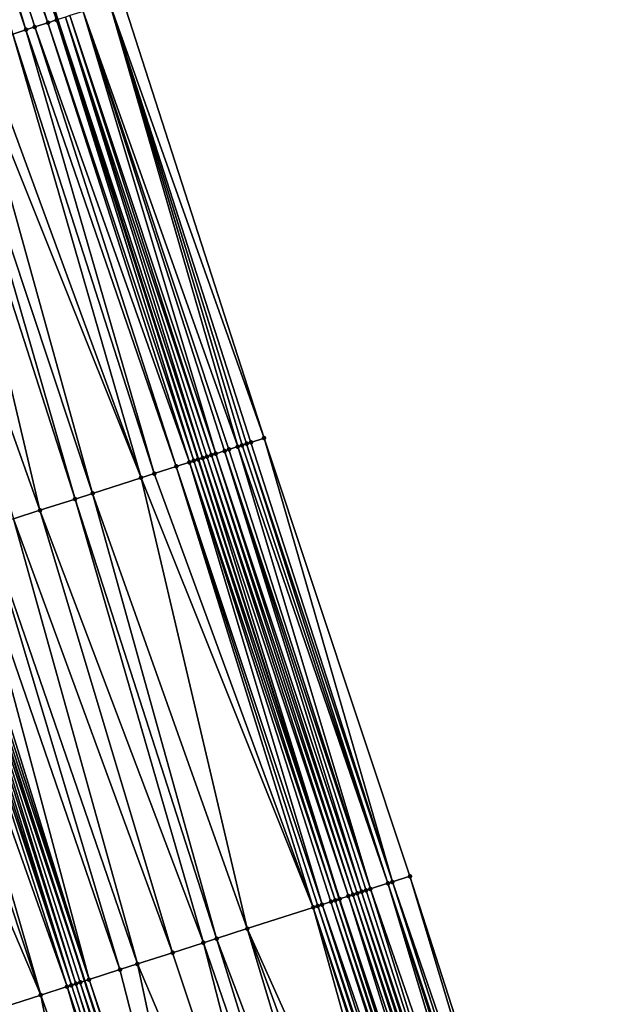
# Model space of a CAD drawing. Header units: feet. Extents: x 2004186 to 2014793, y 836912 to 864902.
# Tile 797 of 974: x 2004991 to 2005016, y 857612 to 857655. Entities that reach past the tile are written whole.
import ezdxf

# ---------------------------------------------------------------- set-up
doc = ezdxf.new("R2010")
doc.units = ezdxf.units.FT
doc.header["$LTSCALE"] = 100
doc.header["$MEASUREMENT"] = 0
for name, color, linetype, lineweight in [('EP_Travel Lane', 5, 'Continuous', 40), ('GPL_Skip Line', 2, 'Continuous', 40), ('Road Shots', 4, 'Continuous', 200), ('Road X-Section', 30, 'Continuous', 13)]:
    doc.layers.add(name, color=color, linetype=linetype, lineweight=lineweight)
doc.layers.add('I-77 SB_MM21-27-Surface-Border', color=7, linetype='Continuous')
doc.layers.add('I-77 SB_MM21-27-Surface-TIN', color=7, linetype='Continuous')

msp = doc.modelspace()

# ---------------------------------------------------------------- linework, layer by layer
at = {"layer": 'EP_Travel Lane'}
msp.add_polyline3d([(2005053.802742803, 857464.1311936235, 455.9358784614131), (2005047.658820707, 857483.1625294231, 456.1819832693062), (2005041.514872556, 857502.19394593, 456.4210473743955), (2005035.37083559, 857521.2256375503, 456.6361300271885), (2005029.226767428, 857540.2574258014, 456.8427914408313), (2005023.082677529, 857559.2892813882, 457.0435709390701), (2005016.978876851, 857578.3269167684, 457.2663294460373), (2005010.877704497, 857597.3729389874, 457.4264870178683), (2005004.776528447, 857616.4189727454, 457.5850127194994), (2004998.675337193, 857635.4650539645, 457.7367530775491), (2004992.574117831, 857654.5112229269, 457.8760091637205), (2004986.47291304, 857673.5573464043, 458.0217493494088), (2004980.371667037, 857692.603598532, 458.149154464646), (2004974.27037607, 857711.6499910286, 458.2565872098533), (2004968.091120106, 857730.6874260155, 458.3383063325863), (2004961.902400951, 857749.7057238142, 458.416206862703)], dxfattribs=at)
at = {"layer": 'GPL_Skip Line'}
msp.add_polyline3d([(2005042.805789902, 857460.5830313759, 456.157909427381), (2005036.669414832, 857479.6168131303, 456.4030003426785), (2005030.532964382, 857498.6508287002, 456.6277087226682), (2005024.396535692, 857517.6847767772, 456.8583007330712), (2005018.260045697, 857536.7189150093, 457.0723161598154), (2005012.123514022, 857555.753182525, 457.2750614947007), (2005005.995224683, 857574.7901991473, 457.4710790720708), (2004999.86792123, 857593.827726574, 457.6421322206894), (2004993.740580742, 857612.8653690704, 457.7967889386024), (2004987.613235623, 857631.9030259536, 457.9493957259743), (2004981.485888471, 857650.9406891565, 458.1011020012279), (2004975.358526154, 857669.9783994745, 458.2460947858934), (2004969.231142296, 857689.016176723, 458.3815505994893), (2004963.103651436, 857708.0542864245, 458.4696348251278), (2004956.954004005, 857727.0851855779, 458.5624127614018), (2004950.800061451, 857746.1147352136, 458.6383412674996)], dxfattribs=at)
at = {"layer": 'I-77 SB_MM21-27-Surface-Border', "color": 3, "linetype": 'ByBlock', "lineweight": -2}
msp.add_polyline3d([(2004963.549658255, 857750.2387844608, 458.2879301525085), (2004969.703604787, 857731.2092225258, 458.2168949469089), (2004976.048817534, 857712.2235407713, 458.1079343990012), (2004982.747345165, 857693.3695971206, 457.9713365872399), (2004988.874724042, 857674.3318353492, 457.8336825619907), (2004995.382817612, 857655.4167778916, 457.6740922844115), (2005001.510166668, 857636.3791087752, 457.5232286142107), (2005007.827851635, 857617.4028584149, 457.3519305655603), (2005013.955201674, 857598.3651862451, 457.2014856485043), (2005019.892115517, 857579.2664069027, 457.0271086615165), (2005026.017521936, 857560.2383329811, 456.8164887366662), (2005032.154075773, 857541.2039967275, 456.6197454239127), (2005038.100299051, 857522.1082252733, 456.428814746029), (2005043.85620691, 857502.9509716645, 456.2478086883), (2005049.611986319, 857483.7941164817, 456.0320753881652), (2005055.558076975, 857464.6987563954, 455.8052886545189)], dxfattribs=at)
at = {"layer": 'I-77 SB_MM21-27-Surface-TIN', "color": 128, "linetype": 'ByBlock', "lineweight": -2}
for points in [[(2004985.448384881, 857673.2272073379, 458.0721853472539), (2004984.877277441, 857673.0432608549, 458.0893958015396), (2004991.194997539, 857654.0669013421, 457.9336295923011)], [(2004986.019480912, 857673.411189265, 458.0499244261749), (2004985.448384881, 857673.2272073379, 458.0721853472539), (2004992.146831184, 857654.3735163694, 457.8995936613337)], [(2004985.448384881, 857673.2272073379, 458.0721853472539), (2004991.575731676, 857654.1895452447, 457.9203156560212), (2004992.146831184, 857654.3735163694, 457.8995936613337)], [(2004985.448384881, 857673.2272073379, 458.0721853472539), (2004991.194997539, 857654.0669013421, 457.9336295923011), (2004991.575731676, 857654.1895452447, 457.9203156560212)], [(2004986.400192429, 857673.5339034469, 458.0265965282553), (2004986.019480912, 857673.411189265, 458.0499244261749), (2004992.527546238, 857654.4962195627, 457.8778313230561)], [(2004986.019480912, 857673.411189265, 458.0499244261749), (2004992.146831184, 857654.3735163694, 457.8995936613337), (2004992.527546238, 857654.4962195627, 457.8778313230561)], [(2004986.400192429, 857673.5339034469, 458.0265965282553), (2004992.527546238, 857654.4962195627, 457.8778313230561), (2004992.574117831, 857654.5112229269, 457.8760091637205)], [(2004984.877277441, 857673.0432608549, 458.0893958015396), (2004990.623882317, 857653.8829790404, 457.9473947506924), (2004991.194997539, 857654.0669013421, 457.9336295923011)], [(2004995.382817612, 857655.4167778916, 457.6740922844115), (2004994.811764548, 857655.2326624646, 457.715376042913), (2005001.510166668, 857636.3791087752, 457.5232286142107)], [(2004994.811764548, 857655.2326624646, 457.715376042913), (2004993.669664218, 857654.8644135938, 457.8005107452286), (2005000.368036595, 857636.0109523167, 457.5951954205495)], [(2004994.811764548, 857655.2326624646, 457.715376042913), (2005000.939113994, 857636.1949921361, 457.5646850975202), (2005001.510166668, 857636.3791087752, 457.5232286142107)], [(2004994.811764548, 857655.2326624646, 457.715376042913), (2005000.748747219, 857636.1336692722, 457.5714720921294), (2005000.939113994, 857636.1949921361, 457.5646850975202)], [(2004994.811764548, 857655.2326624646, 457.715376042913), (2005000.558388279, 857636.0723220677, 457.5817274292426), (2005000.748747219, 857636.1336692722, 457.5714720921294)], [(2004994.811764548, 857655.2326624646, 457.715376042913), (2005000.368036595, 857636.0109523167, 457.5951954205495), (2005000.558388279, 857636.0723220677, 457.5817274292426)], [(2004992.527546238, 857654.4962195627, 457.8778313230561), (2004992.146831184, 857654.3735163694, 457.8995936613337), (2004998.464583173, 857635.3970577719, 457.7579511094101)], [(2004992.527546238, 857654.4962195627, 457.8778313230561), (2004998.675337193, 857635.4650539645, 457.7367530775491), (2004992.574117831, 857654.5112229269, 457.8760091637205)], [(2004992.527546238, 857654.4962195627, 457.8778313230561), (2004998.654920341, 857635.4584726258, 457.7380563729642), (2004998.675337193, 857635.4650539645, 457.7367530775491)], [(2004992.527546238, 857654.4962195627, 457.8778313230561), (2004998.464583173, 857635.3970577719, 457.7579511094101), (2004998.654920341, 857635.4584726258, 457.7380563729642)], [(2004992.9082768, 857654.6188745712, 457.862934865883), (2004992.574117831, 857654.5112229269, 457.8760091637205), (2004998.845274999, 857635.5198331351, 457.7259052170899)], [(2004998.845274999, 857635.5198331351, 457.7259052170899), (2004992.574117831, 857654.5112229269, 457.8760091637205), (2004998.675337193, 857635.4650539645, 457.7367530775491)], [(2004993.098635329, 857654.6802230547, 457.8524972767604), (2004992.9082768, 857654.6188745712, 457.862934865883), (2004999.225985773, 857635.6425496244, 457.7022483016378)], [(2004992.9082768, 857654.6188745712, 457.862934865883), (2004999.035635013, 857635.5811770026, 457.7161253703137), (2004999.225985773, 857635.6425496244, 457.7022483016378)], [(2004992.9082768, 857654.6188745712, 457.862934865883), (2004998.845274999, 857635.5198331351, 457.7259052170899), (2004999.035635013, 857635.5811770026, 457.7161253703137)], [(2004993.669664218, 857654.8644135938, 457.8005107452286), (2004993.098635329, 857654.6802230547, 457.8524972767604), (2004999.416327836, 857635.7039492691, 457.6845207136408)], [(2004993.098635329, 857654.6802230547, 457.8524972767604), (2004999.225985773, 857635.6425496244, 457.7022483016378), (2004999.416327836, 857635.7039492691, 457.6845207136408)], [(2004993.669664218, 857654.8644135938, 457.8005107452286), (2004999.987338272, 857635.8881971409, 457.6243648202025), (2005000.368036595, 857636.0109523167, 457.5951954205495)], [(2004993.669664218, 857654.8644135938, 457.8005107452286), (2004999.796996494, 857635.8267966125, 457.6422183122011), (2004999.987338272, 857635.8881971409, 457.6243648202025)], [(2004993.669664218, 857654.8644135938, 457.8005107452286), (2004999.416327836, 857635.7039492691, 457.6845207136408), (2004999.796996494, 857635.8267966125, 457.6422183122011)], [(2004991.194997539, 857654.0669013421, 457.9336295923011), (2004990.623882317, 857653.8829790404, 457.9473947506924), (2004996.751256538, 857634.8452317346, 457.8076723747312)], [(2004991.575731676, 857654.1895452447, 457.9203156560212), (2004991.194997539, 857654.0669013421, 457.9336295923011), (2004997.703116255, 857635.1517657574, 457.7851788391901)], [(2004991.194997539, 857654.0669013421, 457.9336295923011), (2004996.751256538, 857634.8452317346, 457.8076723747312), (2004997.703116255, 857635.1517657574, 457.7851788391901)], [(2004992.146831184, 857654.3735163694, 457.8995936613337), (2004991.575731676, 857654.1895452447, 457.9203156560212), (2004998.274226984, 857635.33570202, 457.769424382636)], [(2004991.575731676, 857654.1895452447, 457.9203156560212), (2004997.703116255, 857635.1517657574, 457.7851788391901), (2004998.274226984, 857635.33570202, 457.769424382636)], [(2004992.146831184, 857654.3735163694, 457.8995936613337), (2004998.274226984, 857635.33570202, 457.769424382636), (2004998.464583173, 857635.3970577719, 457.7579511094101)], [(2004990.623882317, 857653.8829790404, 457.9473947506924), (2004989.291270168, 857653.4538579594, 457.9751024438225), (2004996.180127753, 857634.6613515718, 457.8154331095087)], [(2004990.623882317, 857653.8829790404, 457.9473947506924), (2004996.180127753, 857634.6613515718, 457.8154331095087), (2004996.751256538, 857634.8452317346, 457.8076723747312)], [(2004988.720154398, 857653.2699373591, 457.988625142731), (2004987.768283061, 857652.9634394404, 458.0059741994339), (2004994.085998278, 857633.9870950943, 457.8480518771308)], [(2004989.291270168, 857653.4538579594, 457.9751024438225), (2004988.720154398, 857653.2699373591, 457.988625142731), (2004996.180127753, 857634.6613515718, 457.8154331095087)], [(2004988.720154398, 857653.2699373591, 457.988625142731), (2004994.085998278, 857633.9870950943, 457.8480518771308), (2004996.180127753, 857634.6613515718, 457.8154331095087)], [(2004987.197147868, 857652.779579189, 458.0108977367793), (2004985.10300503, 857652.1053642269, 458.0376009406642), (2004991.801489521, 857633.2515546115, 457.8819206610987)], [(2004987.768283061, 857652.9634394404, 458.0059741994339), (2004987.197147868, 857652.779579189, 458.0108977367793), (2004993.324489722, 857633.741932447, 457.8568459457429)], [(2004987.197147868, 857652.779579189, 458.0108977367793), (2004991.801489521, 857633.2515546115, 457.8819206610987), (2004993.324489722, 857633.741932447, 457.8568459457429)], [(2004987.768283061, 857652.9634394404, 458.0059741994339), (2004993.324489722, 857633.741932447, 457.8568459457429), (2004994.085998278, 857633.9870950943, 457.8480518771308)], [(2004985.10300503, 857652.1053642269, 458.0376009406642), (2004990.659239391, 857632.8837711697, 457.9007359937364), (2004991.801489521, 857633.2515546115, 457.8819206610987)], [(2005000.748747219, 857636.1336692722, 457.5714720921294), (2005000.558388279, 857636.0723220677, 457.5817274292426), (2005006.876086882, 857617.0960293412, 457.4164650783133)], [(2005000.939113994, 857636.1949921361, 457.5646850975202), (2005000.748747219, 857636.1336692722, 457.5714720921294), (2005007.066456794, 857617.1573424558, 457.411067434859)], [(2005000.748747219, 857636.1336692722, 457.5714720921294), (2005006.876086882, 857617.0960293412, 457.4164650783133), (2005007.066456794, 857617.1573424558, 457.411067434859)], [(2005001.510166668, 857636.3791087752, 457.5232286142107), (2005000.939113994, 857636.1949921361, 457.5646850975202), (2005007.066456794, 857617.1573424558, 457.411067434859)], [(2005001.510166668, 857636.3791087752, 457.5232286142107), (2005007.066456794, 857617.1573424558, 457.411067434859), (2005007.827851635, 857617.4028584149, 457.3519305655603)], [(2004999.416327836, 857635.7039492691, 457.6845207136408), (2004999.225985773, 857635.6425496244, 457.7022483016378), (2005005.543670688, 857616.6662994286, 457.5309241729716)], [(2004999.796996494, 857635.8267966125, 457.6422183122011), (2004999.416327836, 857635.7039492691, 457.6845207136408), (2005005.734001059, 857616.727735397, 457.5080209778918)], [(2004999.416327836, 857635.7039492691, 457.6845207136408), (2005005.543670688, 857616.6662994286, 457.5309241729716), (2005005.734001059, 857616.727735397, 457.5080209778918)], [(2004999.987338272, 857635.8881971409, 457.6243648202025), (2004999.796996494, 857635.8267966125, 457.6422183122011), (2005006.114684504, 857616.8505367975, 457.4722654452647)], [(2004999.796996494, 857635.8267966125, 457.6422183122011), (2005005.924339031, 857616.7891477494, 457.4884828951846), (2005006.114684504, 857616.8505367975, 457.4722654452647)], [(2004999.796996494, 857635.8267966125, 457.6422183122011), (2005005.734001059, 857616.727735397, 457.5080209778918), (2005005.924339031, 857616.7891477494, 457.4884828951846)], [(2005000.368036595, 857636.0109523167, 457.5951954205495), (2004999.987338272, 857635.8881971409, 457.6243648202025), (2005006.114684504, 857616.8505367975, 457.4722654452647)], [(2005000.558388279, 857636.0723220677, 457.5817274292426), (2005000.368036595, 857636.0109523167, 457.5951954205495), (2005006.876086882, 857617.0960293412, 457.4164650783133)], [(2005000.368036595, 857636.0109523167, 457.5951954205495), (2005006.114684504, 857616.8505367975, 457.4722654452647), (2005006.876086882, 857617.0960293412, 457.4164650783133)], [(2004998.274226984, 857635.33570202, 457.769424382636), (2004997.703116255, 857635.1517657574, 457.7851788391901), (2005004.020821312, 857616.1754529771, 457.6227706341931)], [(2004998.464583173, 857635.3970577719, 457.7579511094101), (2004998.274226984, 857635.33570202, 457.769424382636), (2005004.591919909, 857616.3594269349, 457.6016456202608)], [(2004998.274226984, 857635.33570202, 457.769424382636), (2005004.40156019, 857616.2980821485, 457.6115561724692), (2005004.591919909, 857616.3594269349, 457.6016456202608)], [(2004998.274226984, 857635.33570202, 457.769424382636), (2005004.020821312, 857616.1754529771, 457.6227706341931), (2005004.40156019, 857616.2980821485, 457.6115561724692)], [(2004998.654920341, 857635.4584726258, 457.7380563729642), (2004998.464583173, 857635.3970577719, 457.7579511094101), (2005004.776528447, 857616.4189727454, 457.5850127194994)], [(2004998.464583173, 857635.3970577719, 457.7579511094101), (2005004.591919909, 857616.3594269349, 457.6016456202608), (2005004.776528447, 857616.4189727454, 457.5850127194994)], [(2004998.654920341, 857635.4584726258, 457.7380563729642), (2005004.776528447, 857616.4189727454, 457.5850127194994), (2004998.675337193, 857635.4650539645, 457.7367530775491)], [(2004998.845274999, 857635.5198331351, 457.7259052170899), (2004998.675337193, 857635.4650539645, 457.7367530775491), (2005004.782263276, 857616.4208225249, 457.5844960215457)], [(2005004.782263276, 857616.4208225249, 457.5844960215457), (2004998.675337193, 857635.4650539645, 457.7367530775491), (2005004.776528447, 857616.4189727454, 457.5850127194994)], [(2004999.035635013, 857635.5811770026, 457.7161253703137), (2004998.845274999, 857635.5198331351, 457.7259052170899), (2005005.162976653, 857616.5435309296, 457.5619915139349)], [(2004998.845274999, 857635.5198331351, 457.7259052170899), (2005004.782263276, 857616.4208225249, 457.5844960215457), (2005005.162976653, 857616.5435309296, 457.5619915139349)], [(2004999.225985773, 857635.6425496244, 457.7022483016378), (2004999.035635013, 857635.5811770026, 457.7161253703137), (2005005.353328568, 857616.6048999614, 457.5486262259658)], [(2004999.035635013, 857635.5811770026, 457.7161253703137), (2005005.162976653, 857616.5435309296, 457.5619915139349), (2005005.353328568, 857616.6048999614, 457.5486262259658)], [(2004999.225985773, 857635.6425496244, 457.7022483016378), (2005005.353328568, 857616.6048999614, 457.5486262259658), (2005005.543670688, 857616.6662994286, 457.5309241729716)], [(2004996.751256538, 857634.8452317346, 457.8076723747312), (2004996.180127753, 857634.6613515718, 457.8154331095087), (2005003.640087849, 857616.0528069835, 457.6363821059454)], [(2004997.703116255, 857635.1517657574, 457.7851788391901), (2004996.751256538, 857634.8452317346, 457.8076723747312), (2005003.640087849, 857616.0528069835, 457.6363821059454)], [(2004997.703116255, 857635.1517657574, 457.7851788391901), (2005003.830457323, 857616.1141214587, 457.6307905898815), (2005004.020821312, 857616.1754529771, 457.6227706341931)], [(2004997.703116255, 857635.1517657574, 457.7851788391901), (2005003.640087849, 857616.0528069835, 457.6363821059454), (2005003.830457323, 857616.1141214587, 457.6307905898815)], [(2004996.180127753, 857634.6613515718, 457.8154331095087), (2004994.085998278, 857633.9870950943, 457.8480518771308), (2005000.784467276, 857615.133333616, 457.685520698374)], [(2004996.180127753, 857634.6613515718, 457.8154331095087), (2005000.784467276, 857615.133333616, 457.685520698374), (2005003.640087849, 857616.0528069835, 457.6363821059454)], [(2004994.085998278, 857633.9870950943, 457.8480518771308), (2004993.324489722, 857633.741932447, 457.8568459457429), (2004999.451834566, 857614.7042764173, 457.7041241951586)], [(2004994.085998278, 857633.9870950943, 457.8480518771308), (2004999.451834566, 857614.7042764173, 457.7041241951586), (2005000.784467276, 857615.133333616, 457.685520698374)], [(2004993.324489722, 857633.741932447, 457.8568459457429), (2004991.801489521, 857633.2515546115, 457.8819206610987), (2004998.880709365, 857614.5203851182, 457.7134710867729)], [(2004993.324489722, 857633.741932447, 457.8568459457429), (2004998.880709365, 857614.5203851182, 457.7134710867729), (2004999.451834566, 857614.7042764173, 457.7041241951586)], [(2004991.801489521, 857633.2515546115, 457.8819206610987), (2004990.659239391, 857632.8837711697, 457.9007359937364), (2004997.548081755, 857614.0913120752, 457.734332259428)], [(2004991.801489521, 857633.2515546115, 457.8819206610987), (2004997.548081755, 857614.0913120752, 457.734332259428), (2004998.880709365, 857614.5203851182, 457.7134710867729)], [(2004990.659239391, 857632.8837711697, 457.9007359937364), (2004989.51699349, 857632.5159745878, 457.9214236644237), (2004996.025082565, 857613.6009310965, 457.7598530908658)], [(2004990.659239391, 857632.8837711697, 457.9007359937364), (2004996.025082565, 857613.6009310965, 457.7598530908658), (2004997.548081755, 857614.0913120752, 457.734332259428)], [(2004988.755489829, 857632.2707967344, 457.9323844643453), (2004987.993990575, 857632.0256051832, 457.9452970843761), (2004993.930960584, 857612.9266513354, 457.7957871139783)], [(2004989.51699349, 857632.5159745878, 457.9214236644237), (2004988.755489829, 857632.2707967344, 457.9323844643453), (2004995.263582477, 857613.3557421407, 457.7723950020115)], [(2004988.755489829, 857632.2707967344, 457.9323844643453), (2004993.930960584, 857612.9266513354, 457.7957871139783), (2004995.263582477, 857613.3557421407, 457.7723950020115)], [(2004989.51699349, 857632.5159745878, 457.9214236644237), (2004995.263582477, 857613.3557421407, 457.7723950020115), (2004996.025082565, 857613.6009310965, 457.7598530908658)], [(2004987.422852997, 857631.8417523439, 457.9491644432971), (2004987.232461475, 857631.7805063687, 457.9449955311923), (2004993.359811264, 857612.7428349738, 457.7944561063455)], [(2004987.422852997, 857631.8417523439, 457.9491644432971), (2004993.740580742, 857612.8653690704, 457.7967889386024), (2004987.613235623, 857631.9030259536, 457.9493957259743)], [(2004987.422852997, 857631.8417523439, 457.9491644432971), (2004993.550200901, 857612.8040868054, 457.797790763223), (2004993.740580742, 857612.8653690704, 457.7967889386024)], [(2004987.422852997, 857631.8417523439, 457.9491644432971), (2004993.359811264, 857612.7428349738, 457.7944561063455), (2004993.550200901, 857612.8040868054, 457.797790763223)], [(2004987.803610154, 857631.9643247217, 457.9460421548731), (2004987.613235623, 857631.9030259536, 457.9493957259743), (2004993.930960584, 857612.9266513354, 457.7957871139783)], [(2004993.930960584, 857612.9266513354, 457.7957871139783), (2004987.613235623, 857631.9030259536, 457.9493957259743), (2004993.740580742, 857612.8653690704, 457.7967889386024)], [(2004987.993990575, 857632.0256051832, 457.9452970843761), (2004987.803610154, 857631.9643247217, 457.9460421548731), (2004993.930960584, 857612.9266513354, 457.7957871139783)], [(2004986.280528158, 857631.4742010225, 457.9349047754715), (2004985.518981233, 857631.2291575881, 457.9267120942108), (2004991.836710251, 857612.2527703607, 457.7748977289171)], [(2004986.851676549, 857631.658020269, 457.9358240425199), (2004986.280528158, 857631.4742010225, 457.9349047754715), (2004992.979036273, 857612.6203180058, 457.789682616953)], [(2004986.280528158, 857631.4742010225, 457.9349047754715), (2004991.836710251, 857612.2527703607, 457.7748977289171), (2004992.979036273, 857612.6203180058, 457.789682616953)], [(2004987.042054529, 857631.7193083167, 457.9339980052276), (2004986.851676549, 857631.658020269, 457.9358240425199), (2004993.169416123, 857612.6816002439, 457.7886846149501)], [(2004986.851676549, 857631.658020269, 457.9358240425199), (2004992.979036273, 857612.6203180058, 457.789682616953), (2004993.169416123, 857612.6816002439, 457.7886846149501)], [(2004987.232461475, 857631.7805063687, 457.9449955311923), (2004987.042054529, 857631.7193083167, 457.9339980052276), (2004993.169416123, 857612.6816002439, 457.7886846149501)], [(2004987.232461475, 857631.7805063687, 457.9449955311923), (2004993.169416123, 857612.6816002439, 457.7886846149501), (2004993.359811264, 857612.7428349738, 457.7944561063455)], [(2004985.518981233, 857631.2291575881, 457.9267120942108), (2004983.995881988, 857630.7390874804, 457.9079383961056), (2004991.836710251, 857612.2527703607, 457.7748977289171)], [(2004983.995881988, 857630.7390874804, 457.9079383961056), (2004989.361674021, 857611.4564063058, 457.7444061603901), (2004991.836710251, 857612.2527703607, 457.7748977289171)], [(2005007.827851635, 857617.4028584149, 457.3519305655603), (2005007.066456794, 857617.1573424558, 457.411067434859), (2005013.574498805, 857598.2424451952, 457.2286422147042)], [(2005007.827851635, 857617.4028584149, 457.3519305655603), (2005013.574498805, 857598.2424451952, 457.2286422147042), (2005013.955201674, 857598.3651862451, 457.2014856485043)], [(2005006.876086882, 857617.0960293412, 457.4164650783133), (2005006.114684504, 857616.8505367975, 457.4722654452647), (2005012.622708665, 857597.9356949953, 457.2819390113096)], [(2005007.066456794, 857617.1573424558, 457.411067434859), (2005006.876086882, 857617.0960293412, 457.4164650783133), (2005013.193793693, 857598.1197111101, 457.2548063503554)], [(2005006.876086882, 857617.0960293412, 457.4164650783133), (2005013.003416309, 857598.0584212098, 457.2568963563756), (2005013.193793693, 857598.1197111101, 457.2548063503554)], [(2005006.876086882, 857617.0960293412, 457.4164650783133), (2005012.622708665, 857597.9356949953, 457.2819390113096), (2005013.003416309, 857598.0584212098, 457.2568963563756)], [(2005007.066456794, 857617.1573424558, 457.411067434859), (2005013.193793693, 857598.1197111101, 457.2548063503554), (2005013.574498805, 857598.2424451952, 457.2286422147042)], [(2005005.162976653, 857616.5435309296, 457.5619915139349), (2005004.782263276, 857616.4208225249, 457.5844960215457), (2005011.099952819, 857597.4445579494, 457.4151943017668)], [(2005005.353328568, 857616.6048999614, 457.5486262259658), (2005005.162976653, 857616.5435309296, 457.5619915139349), (2005011.480655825, 857597.5672985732, 457.3880984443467)], [(2005005.162976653, 857616.5435309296, 457.5619915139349), (2005011.099952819, 857597.4445579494, 457.4151943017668), (2005011.480655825, 857597.5672985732, 457.3880984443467)], [(2005005.543670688, 857616.6662994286, 457.5309241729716), (2005005.353328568, 857616.6048999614, 457.5486262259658), (2005011.670999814, 857597.6286922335, 457.3712236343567)], [(2005005.353328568, 857616.6048999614, 457.5486262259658), (2005011.480655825, 857597.5672985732, 457.3880984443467), (2005011.670999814, 857597.6286922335, 457.3712236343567)], [(2005005.734001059, 857616.727735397, 457.5080209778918), (2005005.543670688, 857616.6662994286, 457.5309241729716), (2005011.861326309, 857597.6901402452, 457.3466041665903)], [(2005005.543670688, 857616.6662994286, 457.5309241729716), (2005011.670999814, 857597.6286922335, 457.3712236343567), (2005011.861326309, 857597.6901402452, 457.3466041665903)], [(2005005.924339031, 857616.7891477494, 457.4884828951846), (2005005.734001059, 857616.727735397, 457.5080209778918), (2005012.051657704, 857597.7515730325, 457.3241540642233)], [(2005005.734001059, 857616.727735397, 457.5080209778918), (2005011.861326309, 857597.6901402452, 457.3466041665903), (2005012.051657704, 857597.7515730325, 457.3241540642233)], [(2005006.114684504, 857616.8505367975, 457.4722654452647), (2005005.924339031, 857616.7891477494, 457.4884828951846), (2005012.051657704, 857597.7515730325, 457.3241540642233)], [(2005006.114684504, 857616.8505367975, 457.4722654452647), (2005012.051657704, 857597.7515730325, 457.3241540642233), (2005012.622708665, 857597.9356949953, 457.2819390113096)], [(2005003.830457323, 857616.1141214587, 457.6307905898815), (2005003.640087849, 857616.0528069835, 457.6363821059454), (2005009.957776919, 857597.076543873, 457.4668729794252)], [(2005004.020821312, 857616.1754529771, 457.6227706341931), (2005003.830457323, 857616.1141214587, 457.6307905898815), (2005010.148138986, 857597.137881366, 457.4580014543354)], [(2005003.830457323, 857616.1141214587, 457.6307905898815), (2005009.957776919, 857597.076543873, 457.4668729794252), (2005010.148138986, 857597.137881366, 457.4580014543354)], [(2005004.40156019, 857616.2980821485, 457.6115561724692), (2005004.020821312, 857616.1754529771, 457.6227706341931), (2005010.528875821, 857597.2605168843, 457.4458821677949)], [(2005004.020821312, 857616.1754529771, 457.6227706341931), (2005010.148138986, 857597.137881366, 457.4580014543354), (2005010.528875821, 857597.2605168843, 457.4458821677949)], [(2005004.591919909, 857616.3594269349, 457.6016456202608), (2005004.40156019, 857616.2980821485, 457.6115561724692), (2005010.719236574, 857597.3218584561, 457.4364294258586)], [(2005004.40156019, 857616.2980821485, 457.6115561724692), (2005010.528875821, 857597.2605168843, 457.4458821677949), (2005010.719236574, 857597.3218584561, 457.4364294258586)], [(2005004.591919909, 857616.3594269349, 457.6016456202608), (2005010.877704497, 857597.3729389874, 457.4264870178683), (2005004.776528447, 857616.4189727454, 457.5850127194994)], [(2005004.591919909, 857616.3594269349, 457.6016456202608), (2005010.719236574, 857597.3218584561, 457.4364294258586), (2005010.877704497, 857597.3729389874, 457.4264870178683)], [(2005004.782263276, 857616.4208225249, 457.5844960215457), (2005004.776528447, 857616.4189727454, 457.5850127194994), (2005010.909591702, 857597.3832175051, 457.4244863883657)], [(2005010.909591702, 857597.3832175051, 457.4244863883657), (2005004.776528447, 857616.4189727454, 457.5850127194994), (2005010.877704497, 857597.3729389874, 457.4264870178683)], [(2005004.782263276, 857616.4208225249, 457.5844960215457), (2005010.909591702, 857597.3832175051, 457.4244863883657), (2005011.099952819, 857597.4445579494, 457.4151943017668)], [(2005003.640087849, 857616.0528069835, 457.6363821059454), (2005000.784467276, 857615.133333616, 457.685520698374), (2005009.00592527, 857596.7699847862, 457.4929378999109)], [(2005003.640087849, 857616.0528069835, 457.6363821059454), (2005009.767410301, 857597.0152205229, 457.4737292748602), (2005009.957776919, 857597.076543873, 457.4668729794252)], [(2005003.640087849, 857616.0528069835, 457.6363821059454), (2005009.00592527, 857596.7699847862, 457.4929378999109), (2005009.767410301, 857597.0152205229, 457.4737292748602)], [(2005000.784467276, 857615.133333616, 457.685520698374), (2004999.451834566, 857614.7042764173, 457.7041241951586), (2005006.53104693, 857595.9731301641, 457.5323505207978)], [(2005000.784467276, 857615.133333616, 457.685520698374), (2005007.6732968, 857596.3409144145, 457.5134199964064), (2005009.00592527, 857596.7699847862, 457.4929378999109)], [(2005000.784467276, 857615.133333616, 457.685520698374), (2005006.53104693, 857595.9731301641, 457.5323505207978), (2005007.6732968, 857596.3409144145, 457.5134199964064)], [(2004998.880709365, 857614.5203851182, 457.7134710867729), (2004997.548081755, 857614.0913120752, 457.734332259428), (2005003.86578471, 857595.115005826, 457.570977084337)], [(2004999.451834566, 857614.7042764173, 457.7041241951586), (2004998.880709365, 857614.5203851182, 457.7134710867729), (2005005.388786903, 857595.6053774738, 457.5467840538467)], [(2004998.880709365, 857614.5203851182, 457.7134710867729), (2005003.86578471, 857595.115005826, 457.570977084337), (2005005.388786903, 857595.6053774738, 457.5467840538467)], [(2004999.451834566, 857614.7042764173, 457.7041241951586), (2005005.388786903, 857595.6053774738, 457.5467840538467), (2005006.53104693, 857595.9731301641, 457.5323505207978)], [(2004997.548081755, 857614.0913120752, 457.734332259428), (2004996.025082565, 857613.6009310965, 457.7598530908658), (2005003.86578471, 857595.115005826, 457.570977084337)], [(2004996.025082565, 857613.6009310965, 457.7598530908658), (2004995.263582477, 857613.3557421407, 457.7723950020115), (2005000.248674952, 857593.9503096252, 457.6374890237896)], [(2004996.025082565, 857613.6009310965, 457.7598530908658), (2005000.248674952, 857593.9503096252, 457.6374890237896), (2005003.86578471, 857595.115005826, 457.570977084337)], [(2004995.263582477, 857613.3557421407, 457.7723950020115), (2004993.930960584, 857612.9266513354, 457.7957871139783), (2005000.248674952, 857593.9503096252, 457.6374890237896)], [(2004993.169416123, 857612.6816002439, 457.7886846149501), (2004992.979036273, 857612.6203180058, 457.789682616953), (2004999.29676139, 857593.6439429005, 457.6361441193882)], [(2004993.359811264, 857612.7428349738, 457.7944561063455), (2004993.169416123, 857612.6816002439, 457.7886846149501), (2004999.29676139, 857593.6439429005, 457.6361441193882)], [(2004993.550200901, 857612.8040868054, 457.797790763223), (2004993.359811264, 857612.7428349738, 457.7944561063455), (2004999.487159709, 857593.7051677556, 457.6433224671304)], [(2004993.359811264, 857612.7428349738, 457.7944561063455), (2004999.29676139, 857593.6439429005, 457.6361441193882), (2004999.487159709, 857593.7051677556, 457.6433224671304)], [(2004993.550200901, 857612.8040868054, 457.797790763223), (2004999.86792123, 857593.827726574, 457.6421322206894), (2004993.740580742, 857612.8653690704, 457.7967889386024)], [(2004993.550200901, 857612.8040868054, 457.797790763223), (2004999.487159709, 857593.7051677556, 457.6433224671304), (2004999.86792123, 857593.827726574, 457.6421322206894)], [(2004993.930960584, 857612.9266513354, 457.7957871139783), (2004993.740580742, 857612.8653690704, 457.7967889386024), (2005000.058295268, 857593.8890268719, 457.6385606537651)], [(2005000.058295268, 857593.8890268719, 457.6385606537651), (2004993.740580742, 857612.8653690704, 457.7967889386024), (2004999.86792123, 857593.827726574, 457.6421322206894)], [(2004993.930960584, 857612.9266513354, 457.7957871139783), (2005000.058295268, 857593.8890268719, 457.6385606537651), (2005000.248674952, 857593.9503096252, 457.6374890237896)], [(2004991.836710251, 857612.2527703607, 457.7748977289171), (2004989.361674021, 857611.4564063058, 457.7444061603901), (2004995.679386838, 857592.4800694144, 457.5854267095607)], [(2004992.979036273, 857612.6203180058, 457.789682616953), (2004991.836710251, 857612.2527703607, 457.7748977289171), (2004998.535220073, 857593.3988820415, 457.6304343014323)], [(2004991.836710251, 857612.2527703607, 457.7748977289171), (2004995.679386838, 857592.4800694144, 457.5854267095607), (2004998.535220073, 857593.3988820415, 457.6304343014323)], [(2004992.979036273, 857612.6203180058, 457.789682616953), (2004998.535220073, 857593.3988820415, 457.6304343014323), (2004999.29676139, 857593.6439429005, 457.6361441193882)]]:
    msp.add_3dface(points, dxfattribs=at)
at = {"layer": 'Road Shots', "lineweight": 100}
for p in [(2004992.527546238, 857654.4962195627, 457.8778313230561), (2004991.194997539, 857654.0669013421, 457.9336295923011), (2004991.575731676, 857654.1895452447, 457.9203156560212), (2004992.146831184, 857654.3735163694, 457.8995936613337), (2005000.748747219, 857636.1336692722, 457.5714720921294), (2005000.939113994, 857636.1949921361, 457.5646850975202), (2005001.510166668, 857636.3791087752, 457.5232286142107), (2004999.416327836, 857635.7039492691, 457.6845207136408), (2004999.796996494, 857635.8267966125, 457.6422183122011), (2004999.987338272, 857635.8881971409, 457.6243648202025), (2005000.368036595, 857636.0109523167, 457.5951954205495), (2005000.558388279, 857636.0723220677, 457.5817274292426), (2004998.274226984, 857635.33570202, 457.769424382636), (2004998.464583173, 857635.3970577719, 457.7579511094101), (2004998.654920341, 857635.4584726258, 457.7380563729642), (2004998.845274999, 857635.5198331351, 457.7259052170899), (2004999.035635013, 857635.5811770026, 457.7161253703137), (2004999.225985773, 857635.6425496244, 457.7022483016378), (2004996.751256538, 857634.8452317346, 457.8076723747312), (2004997.703116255, 857635.1517657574, 457.7851788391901), (2004996.180127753, 857634.6613515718, 457.8154331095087), (2004994.085998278, 857633.9870950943, 457.8480518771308), (2004993.324489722, 857633.741932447, 457.8568459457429), (2004991.801489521, 857633.2515546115, 457.8819206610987), (2005007.827851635, 857617.4028584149, 457.3519305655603), (2005006.876086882, 857617.0960293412, 457.4164650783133), (2005007.066456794, 857617.1573424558, 457.411067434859), (2005005.162976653, 857616.5435309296, 457.5619915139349), (2005005.353328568, 857616.6048999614, 457.5486262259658), (2005005.543670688, 857616.6662994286, 457.5309241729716), (2005005.734001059, 857616.727735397, 457.5080209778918), (2005005.924339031, 857616.7891477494, 457.4884828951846), (2005006.114684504, 857616.8505367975, 457.4722654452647), (2005003.830457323, 857616.1141214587, 457.6307905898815), (2005004.020821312, 857616.1754529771, 457.6227706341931), (2005004.40156019, 857616.2980821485, 457.6115561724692), (2005004.591919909, 857616.3594269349, 457.6016456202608), (2005004.782263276, 857616.4208225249, 457.5844960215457), (2005003.640087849, 857616.0528069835, 457.6363821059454), (2005000.784467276, 857615.133333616, 457.685520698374), (2004998.880709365, 857614.5203851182, 457.7134710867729), (2004999.451834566, 857614.7042764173, 457.7041241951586), (2004997.548081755, 857614.0913120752, 457.734332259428), (2004996.025082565, 857613.6009310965, 457.7598530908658), (2004995.263582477, 857613.3557421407, 457.7723950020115), (2004993.169416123, 857612.6816002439, 457.7886846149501), (2004993.359811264, 857612.7428349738, 457.7944561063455), (2004993.550200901, 857612.8040868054, 457.797790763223), (2004993.930960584, 857612.9266513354, 457.7957871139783), (2004991.836710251, 857612.2527703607, 457.7748977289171), (2004992.979036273, 857612.6203180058, 457.789682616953)]:
    msp.add_point(p, dxfattribs=at)
at = {"layer": 'Road X-Section', "extrusion": (-0.3063678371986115, 0.9518846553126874, 0.007372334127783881), "elevation": 202126.3058759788, "flags": 128}
msp.add_lwpolyline([(-2171311.382403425, -1032.370993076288), (-2171311.782403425, -1032.362241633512), (-2171311.982403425, -1032.355613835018), (-2171312.382403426, -1032.334874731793), (-2171313.182403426, -1032.288883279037), (-2171313.382403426, -1032.280192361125), (-2171313.582403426, -1032.266887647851), (-2171313.782403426, -1032.248970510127), (-2171314.182403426, -1032.210454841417), (-2171314.382403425, -1032.198194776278), (-2171314.782403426, -1032.197783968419), (-2171315.182403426, -1032.194298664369), (-2171315.382403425, -1032.193589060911), (-2171315.782403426, -1032.185995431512), (-2171315.982403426, -1032.181176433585), (-2171316.182403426, -1032.178530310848), (-2171316.582403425, -1032.177535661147), (-2171317.382403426, -1032.1647389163), (-2171318.782403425, -1032.152848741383), (-2171320.182403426, -1032.139474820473), (-2171322.582403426, -1032.11838632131), (-2171324.182403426, -1032.098931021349), (-2171324.782403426, -1032.087048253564), (-2171324.982403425, -1032.08120026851), (-2171325.382403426, -1032.063480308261), (-2171325.582403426, -1032.05986201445), (-2171326.182403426, -1032.062555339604), (-2171326.582403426, -1032.067498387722), (-2171327.182403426, -1032.073828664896), (-2171327.582403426, -1032.081103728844), (-2171328.382403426, -1032.095912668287), (-2171329.182403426, -1032.110879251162), (-2171329.982403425, -1032.123475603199), (-2171330.582403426, -1032.13311126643), (-2171332.782403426, -1032.159815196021), (-2171333.382403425, -1032.164738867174), (-2171334.382403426, -1032.182088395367), (-2171334.982403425, -1032.195611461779), (-2171336.382403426, -1032.223319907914), (-2171336.982403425, -1032.237085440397), (-2171337.382403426, -1032.250399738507), (-2171337.982403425, -1032.271122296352), (-2171338.382403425, -1032.292885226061), (-2171338.782403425, -1032.307782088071), (-2171338.982403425, -1032.318219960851), (-2171339.582403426, -1032.370207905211), (-2171340.782403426, -1032.455344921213), (-2171341.382403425, -1032.496629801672)], dxfattribs=at)
at = {"layer": 'Road X-Section', "extrusion": (-0.3063678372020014, 0.9518846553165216, 0.007372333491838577), "elevation": 202106.305872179, "flags": 128}
msp.add_lwpolyline([(-2171311.182403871, -1032.382230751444), (-2171311.582403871, -1032.366595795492), (-2171311.782403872, -1032.366472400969), (-2171311.982403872, -1032.364075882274), (-2171312.182403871, -1032.357951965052), (-2171312.582403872, -1032.339615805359), (-2171312.782403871, -1032.327812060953), (-2171313.182403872, -1032.299181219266), (-2171313.582403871, -1032.284471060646), (-2171313.782403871, -1032.281551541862), (-2171313.982403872, -1032.27489429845), (-2171314.382403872, -1032.24850668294), (-2171314.582403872, -1032.241771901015), (-2171314.782403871, -1032.239345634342), (-2171314.982403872, -1032.231187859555), (-2171315.182403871, -1032.226339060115), (-2171315.582403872, -1032.222353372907), (-2171315.982403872, -1032.221169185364), (-2171316.982403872, -1032.207207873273), (-2171319.382403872, -1032.162699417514), (-2171320.782403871, -1032.141556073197), (-2171322.382403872, -1032.121566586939), (-2171322.982403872, -1032.115198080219), (-2171324.582403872, -1032.096423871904), (-2171325.382403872, -1032.088230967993), (-2171325.982403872, -1032.087311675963), (-2171326.182403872, -1032.089137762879), (-2171326.382403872, -1032.078139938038), (-2171326.582403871, -1032.073970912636), (-2171326.782403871, -1032.073739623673), (-2171326.982403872, -1032.077093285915), (-2171327.182403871, -1032.077838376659), (-2171327.982403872, -1032.090751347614), (-2171328.782403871, -1032.101712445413), (-2171329.982403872, -1032.122400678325), (-2171331.182403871, -1032.141216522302), (-2171332.782403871, -1032.166291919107), (-2171333.582403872, -1032.175086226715), (-2171335.782403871, -1032.207705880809), (-2171336.382403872, -1032.215466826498), (-2171337.382403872, -1032.23796097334), (-2171337.982403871, -1032.253715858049), (-2171338.182403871, -1032.26518944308), (-2171338.382403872, -1032.285084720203), (-2171338.582403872, -1032.297236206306), (-2171338.782403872, -1032.307016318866), (-2171338.982403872, -1032.320893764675), (-2171339.182403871, -1032.338621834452), (-2171339.582403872, -1032.380925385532), (-2171339.782403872, -1032.398779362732), (-2171340.182403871, -1032.427949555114), (-2171340.382403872, -1032.441417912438), (-2171340.582403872, -1032.451673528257), (-2171340.782403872, -1032.458460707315), (-2171341.382403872, -1032.499918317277)], dxfattribs=at)
at = {"layer": 'Road X-Section', "extrusion": (-0.3063678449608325, 0.9518846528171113, 0.007372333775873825), "elevation": 202086.2881723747, "flags": 128}
msp.add_lwpolyline([(-2171311.184051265, -1032.386935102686), (-2171311.584051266, -1032.372391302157), (-2171311.984051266, -1032.373555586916), (-2171312.184051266, -1032.36883426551), (-2171312.384051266, -1032.359515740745), (-2171312.584051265, -1032.347847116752), (-2171313.184051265, -1032.302815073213), (-2171313.584051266, -1032.287808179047), (-2171313.984051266, -1032.281099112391), (-2171314.384051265, -1032.257603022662), (-2171314.584051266, -1032.250227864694), (-2171314.784051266, -1032.247110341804), (-2171315.184051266, -1032.234126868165), (-2171315.584051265, -1032.227371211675), (-2171316.984051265, -1032.212647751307), (-2171318.784051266, -1032.181601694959), (-2171319.584051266, -1032.166894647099), (-2171320.984051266, -1032.14569456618), (-2171322.184051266, -1032.131210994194), (-2171324.784051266, -1032.100718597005), (-2171325.984051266, -1032.085933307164), (-2171326.184051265, -1032.086931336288), (-2171326.384051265, -1032.081159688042), (-2171326.584051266, -1032.077824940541), (-2171326.984051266, -1032.079828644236), (-2171328.384051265, -1032.103221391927), (-2171329.184051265, -1032.115763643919), (-2171330.784051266, -1032.141285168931), (-2171332.184051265, -1032.162146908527), (-2171332.784051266, -1032.171494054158), (-2171334.184051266, -1032.190098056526), (-2171337.184051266, -1032.239237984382), (-2171337.384051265, -1032.244829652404), (-2171337.584051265, -1032.252849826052), (-2171337.984051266, -1032.264064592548), (-2171338.184051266, -1032.273975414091), (-2171338.384051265, -1032.291125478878), (-2171338.784051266, -1032.313630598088), (-2171338.984051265, -1032.326996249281), (-2171339.184051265, -1032.344698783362), (-2171339.384051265, -1032.367602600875), (-2171339.584051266, -1032.387141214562), (-2171339.784051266, -1032.403359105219), (-2171340.584051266, -1032.459160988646), (-2171340.784051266, -1032.464558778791), (-2171341.584051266, -1032.523697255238)], dxfattribs=at)

doc.saveas('drawing.dxf')
